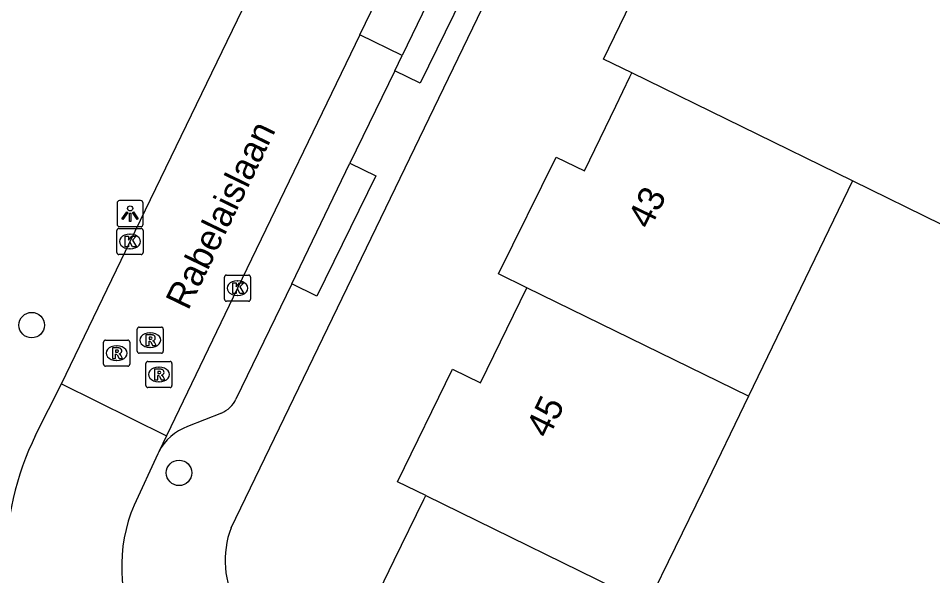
# Model space of a CAD drawing. Extents: x 160457 to 162082, y 388340 to 389736.
# Drawn here: x 160618.42 to 160653.48, y 388950.64 to 388972.01 of the extents above; entities that cross this region are included whole.
import ezdxf

# ---------------------------------------------------------------- set-up
doc = ezdxf.new("R2010")
doc.units = 0
for name, color, linetype in [('IMGEO_Boom', 7, 'Continuous'), ('IMGEO_Kolk', 7, 'Continuous'), ('IMGEO_Lichtpunt', 7, 'Continuous'), ('IMGEO_Openbare_ruimte_label', 7, 'Continuous'), ('IMGEO_Pand', 7, 'Continuous'), ('IMGEO_Pand_nummerreeks', 7, 'Continuous'), ('IMGEO_Parkeervlak_open', 7, 'Continuous'), ('IMGEO_Rijbaan_lokaal_gesloten', 7, 'Continuous'), ('IMGEO_Rijbaan_lokaal_open', 7, 'Continuous'), ('IMGEO_Rioolput', 7, 'Continuous'), ('IMGEO_Voetpad_open', 7, 'Continuous')]:
    doc.layers.add(name, color=color, linetype=linetype)

msp = doc.modelspace()

# ---------------------------------------------------------------- linework, layer by layer
at = {"layer": 'IMGEO_Boom'}
for centre in [(160618.932, 388960.242), (160624.581, 388954.579)]:
    msp.add_circle(centre, 0.489, dxfattribs=at)
at = {"layer": 'IMGEO_Kolk'}
for p, q in [((160622.199, 388963.022), (160622.199, 388963.874)), ((160622.274, 388963.948), (160623.126, 388963.948)), ((160623.2, 388963.874), (160623.2, 388963.022)), ((160622.687, 388963.728), (160622.712, 388963.728)), ((160622.71, 388963.168), (160622.685, 388963.168)), ((160623.126, 388962.948), (160622.274, 388962.948)), ((160626.396, 388962.16), (160627.248, 388962.16)), ((160626.321, 388961.234), (160626.321, 388962.086)), ((160626.809, 388961.94), (160626.834, 388961.94)), ((160627.322, 388962.086), (160627.322, 388961.234)), ((160627.248, 388961.16), (160626.396, 388961.16)), ((160626.832, 388961.38), (160626.807, 388961.38))]:
    msp.add_line(p, q, dxfattribs=at)
for points in [[(160622.199, 388963.022), (160622.199, 388963.874)], [(160622.274, 388963.948), (160623.126, 388963.948)], [(160623.2, 388963.874), (160623.2, 388963.022)], [(160622.52, 388963.648), (160622.643, 388963.648), (160622.643, 388963.497), (160622.773, 388963.648), (160622.937, 388963.648), (160622.791, 388963.497), (160622.944, 388963.248), (160622.792, 388963.248), (160622.707, 388963.412), (160622.643, 388963.345), (160622.643, 388963.248), (160622.52, 388963.248), (160622.52, 388963.648)], [(160623.126, 388962.948), (160622.274, 388962.948)], [(160626.396, 388962.16), (160627.248, 388962.16)], [(160626.321, 388961.234), (160626.321, 388962.086)], [(160626.642, 388961.86), (160626.765, 388961.86), (160626.765, 388961.709), (160626.895, 388961.86), (160627.059, 388961.86), (160626.913, 388961.709), (160627.066, 388961.46), (160626.914, 388961.46), (160626.829, 388961.624), (160626.765, 388961.557), (160626.765, 388961.46), (160626.642, 388961.46), (160626.642, 388961.86)], [(160627.322, 388962.086), (160627.322, 388961.234)], [(160627.248, 388961.16), (160626.396, 388961.16)]]:
    msp.add_lwpolyline(points, dxfattribs=at)
for centre, start, end in [((160622.276, 388963.872), 91.552, 178.448), ((160622.276, 388963.872), 91.552, 178.448), ((160623.124, 388963.872), 1.552, 88.448), ((160623.124, 388963.872), 1.552, 88.448), ((160622.276, 388963.024), 181.552, 268.448), ((160622.276, 388963.024), 181.552, 268.448), ((160623.124, 388963.024), 271.552, 358.448), ((160623.124, 388963.024), 271.552, 358.448), ((160626.398, 388962.084), 91.552, 178.448), ((160626.398, 388962.084), 91.552, 178.448), ((160627.246, 388962.084), 1.552, 88.448), ((160627.246, 388962.084), 1.552, 88.448), ((160626.398, 388961.236), 181.552, 268.448), ((160626.398, 388961.236), 181.552, 268.448), ((160627.246, 388961.236), 271.552, 358.448), ((160627.246, 388961.236), 271.552, 358.448)]:
    msp.add_arc(centre, 0.0765, start, end, dxfattribs=at)
for centre, major_axis, ratio, start_param, end_param in [((160622.686, 388963.448), (-0.387, 0.002), 0.722429, 4.712389, 7.853982), ((160622.711, 388963.448), (-0.39, 0.002), 0.717154, 1.570796, 4.712389), ((160626.808, 388961.66), (-0.387, 0.002), 0.722429, 4.712389, 7.853982), ((160626.833, 388961.66), (-0.39, 0.002), 0.717154, 1.570796, 4.712389)]:
    msp.add_ellipse(centre, major_axis=major_axis, ratio=ratio, start_param=start_param, end_param=end_param, dxfattribs=at)
at = {"layer": 'IMGEO_Lichtpunt'}
for p, q in [((160622.206, 388964.919), (160622.206, 388964.112)), ((160622.206, 388964.919), (160622.206, 388964.112)), ((160623.108, 388965.014), (160622.3, 388965.014)), ((160623.108, 388965.014), (160622.3, 388965.014)), ((160623.202, 388964.112), (160623.202, 388964.919)), ((160623.202, 388964.112), (160623.202, 388964.919)), ((160622.3, 388964.018), (160623.108, 388964.018)), ((160622.3, 388964.018), (160623.108, 388964.018))]:
    msp.add_line(p, q, dxfattribs=at)
for points in [[(160622.58, 388964.583), (160622.619, 388964.555), (160622.431, 388964.293), (160622.393, 388964.32), (160622.58, 388964.583)], [(160622.792, 388964.555), (160622.83, 388964.582), (160623.017, 388964.32), (160622.978, 388964.292), (160622.792, 388964.555)], [(160622.682, 388964.535), (160622.729, 388964.535), (160622.729, 388964.213), (160622.682, 388964.213), (160622.682, 388964.535)]]:
    msp.add_lwpolyline(points, dxfattribs=at)
msp.add_circle((160622.705, 388964.717), 0.0994, dxfattribs=at)
for centre, start, end in [((160622.3, 388964.919), 90, 180), ((160622.3, 388964.919), 90, 180), ((160623.108, 388964.919), 0, 90), ((160623.108, 388964.919), 0, 90), ((160622.3, 388964.112), 180, 270), ((160622.3, 388964.112), 180, 270), ((160623.108, 388964.112), 270, 0), ((160623.108, 388964.112), 270, 360)]:
    msp.add_arc(centre, 0.0946, start, end, dxfattribs=at)
at = {"layer": 'IMGEO_Pand'}
for points in [[(160641.943, 388969.912), (160640.858, 388970.443), (160642.956, 388974.775), (160644.044, 388974.248), (160644.75, 388975.705), (160645.786, 388977.843), (160645.859, 388977.994)], [(160654.32, 388973.876), (160654.212, 388973.652), (160657.659, 388971.975), (160653.846, 388964.087), (160650.403, 388965.772)], [(160637.92, 388961.678), (160636.833, 388962.209), (160639.038, 388966.686), (160640.126, 388966.159), (160641.323, 388968.632), (160641.871, 388969.763), (160641.943, 388969.912)], [(160650.403, 388965.772), (160641.943, 388969.912)], [(160650.403, 388965.772), (160646.417, 388957.524)], [(160634.037, 388953.708), (160632.959, 388954.235), (160635.064, 388958.553), (160636.143, 388958.027), (160637.92, 388961.678)], [(160646.417, 388957.524), (160637.92, 388961.678)], [(160646.417, 388957.524), (160644.662, 388953.893), (160642.542, 388949.546)], [(160636.748, 388940.376), (160634.904, 388944.13), (160634.778, 388943.847), (160630.294, 388946.009), (160632.83, 388951.225), (160633.963, 388953.556), (160634.037, 388953.708)], [(160634.037, 388953.708), (160642.542, 388949.546)]]:
    msp.add_lwpolyline(points, dxfattribs=at)
at = {"layer": 'IMGEO_Parkeervlak_open'}
msp.add_lwpolyline([(160633.138, 388970.579), (160631.512, 388971.365)], dxfattribs=at)
at = {"layer": 'IMGEO_Rijbaan_lokaal_gesloten'}
for points in [[(160620.069, 388957.985), (160622.701, 388963.448), (160630.742, 388980.067), (160639.687, 388998.507), (160640.424, 389000), (160640.818, 389000.797)], [(160631.512, 388971.365), (160633.24, 388974.941)], [(160631.512, 388971.365), (160626.821, 388961.661), (160624.098, 388956.003)]]:
    msp.add_lwpolyline(points, dxfattribs=at)
at = {"layer": 'IMGEO_Rijbaan_lokaal_open'}
for points in [[(160619.082, 388956.027), (160620.069, 388957.985)], [(160620.069, 388957.985), (160624.098, 388956.003)], [(160624.098, 388956.003), (160623.8, 388955.382)], [(160623.8, 388955.382), (160623.762, 388955.304), (160622.859, 388953.342)]]:
    msp.add_lwpolyline(points, dxfattribs=at)
for centre, radius, start, end in [((160629.059, 388951.125), 11.116, 153.8328, 180.4265), ((160628.421, 388950.989), 6.039, 157.0698, 206.6634)]:
    msp.add_arc(centre, radius, start, end, dxfattribs=at)
at = {"layer": 'IMGEO_Rioolput'}
for p, q in [((160622.975, 388959.24), (160622.975, 388960.092)), ((160623.05, 388960.166), (160623.902, 388960.166)), ((160623.976, 388960.092), (160623.976, 388959.24)), ((160621.764, 388959.668), (160622.616, 388959.668)), ((160623.463, 388959.946), (160623.488, 388959.946)), ((160621.689, 388958.742), (160621.689, 388959.594)), ((160622.177, 388959.448), (160622.202, 388959.448)), ((160622.69, 388959.594), (160622.69, 388958.742)), ((160623.486, 388959.386), (160623.461, 388959.386)), ((160623.902, 388959.166), (160623.05, 388959.166)), ((160622.616, 388958.668), (160621.764, 388958.668)), ((160622.2, 388958.888), (160622.175, 388958.888)), ((160623.309, 388957.924), (160623.309, 388958.776)), ((160623.384, 388958.85), (160624.236, 388958.85)), ((160623.797, 388958.63), (160623.822, 388958.63)), ((160624.31, 388958.776), (160624.31, 388957.924)), ((160623.82, 388958.07), (160623.795, 388958.07)), ((160624.236, 388957.85), (160623.384, 388957.85))]:
    msp.add_line(p, q, dxfattribs=at)
for points in [[(160622.975, 388959.24), (160622.975, 388960.092)], [(160623.05, 388960.166), (160623.902, 388960.166)], [(160623.976, 388960.092), (160623.976, 388959.24)], [(160621.764, 388959.668), (160622.616, 388959.668)], [(160623.564, 388959.864), (160623.312, 388959.866), (160623.312, 388959.466)], [(160623.49, 388959.785), (160623.436, 388959.785), (160623.436, 388959.704)], [(160623.436, 388959.704), (160623.488, 388959.704)], [(160621.689, 388958.742), (160621.689, 388959.594)], [(160622.278, 388959.366), (160622.026, 388959.368), (160622.026, 388958.968)], [(160622.69, 388959.594), (160622.69, 388958.742)], [(160623.312, 388959.466), (160623.436, 388959.466), (160623.436, 388959.628), (160623.447, 388959.628)], [(160623.494, 388959.599), (160623.565, 388959.466), (160623.705, 388959.466), (160623.64, 388959.592)], [(160622.026, 388958.968), (160622.15, 388958.968), (160622.15, 388959.13), (160622.161, 388959.13)], [(160622.204, 388959.287), (160622.15, 388959.287), (160622.15, 388959.206)], [(160622.15, 388959.206), (160622.202, 388959.206)], [(160622.208, 388959.101), (160622.279, 388958.968), (160622.419, 388958.968), (160622.354, 388959.094)], [(160623.902, 388959.166), (160623.05, 388959.166)], [(160622.616, 388958.668), (160621.764, 388958.668)], [(160623.309, 388957.924), (160623.309, 388958.776)], [(160623.384, 388958.85), (160624.236, 388958.85)], [(160624.31, 388958.776), (160624.31, 388957.924)], [(160623.898, 388958.548), (160623.646, 388958.55), (160623.646, 388958.15)], [(160623.646, 388958.15), (160623.77, 388958.15), (160623.77, 388958.312), (160623.781, 388958.312)], [(160623.824, 388958.469), (160623.77, 388958.469), (160623.77, 388958.388)], [(160623.77, 388958.388), (160623.822, 388958.388)], [(160623.828, 388958.283), (160623.899, 388958.15), (160624.039, 388958.15), (160623.974, 388958.276)], [(160624.236, 388957.85), (160623.384, 388957.85)]]:
    msp.add_lwpolyline(points, dxfattribs=at)
for centre, radius, start, end in [((160623.052, 388960.09), 0.0765, 91.552, 178.448), ((160623.052, 388960.09), 0.0765, 91.552, 178.448), ((160623.9, 388960.09), 0.0765, 1.552, 88.448), ((160623.9, 388960.09), 0.0765, 1.552, 88.448), ((160621.766, 388959.592), 0.0765, 91.552, 178.448), ((160621.766, 388959.592), 0.0765, 91.552, 178.448), ((160622.614, 388959.592), 0.0765, 1.552, 88.448), ((160622.614, 388959.592), 0.0765, 1.552, 88.448), ((160623.472, 388959.893), 0.19, 274.7715, 282.9687), ((160623.496, 388959.689), 0.0964, 77.0061, 93.1865), ((160623.51, 388959.746), 0.0378, 276.6634, 79.6772), ((160623.563, 388959.754), 0.109, 350.3612, 89.416), ((160623.561, 388959.754), 0.112, 277.5842, 350.9817), ((160622.277, 388959.256), 0.109, 350.3612, 89.416), ((160623.446, 388959.575), 0.0533, 26.0293, 88.6989), ((160623.545, 388959.539), 0.108, 29.5134, 73.7905), ((160622.16, 388959.077), 0.0533, 26.0293, 88.6989), ((160622.186, 388959.395), 0.19, 274.7715, 282.9687), ((160622.21, 388959.191), 0.0964, 77.0061, 93.1865), ((160622.224, 388959.248), 0.0378, 276.6634, 79.6772), ((160622.275, 388959.256), 0.112, 277.5842, 350.9817), ((160622.259, 388959.041), 0.108, 29.5134, 73.7905), ((160623.052, 388959.242), 0.0765, 181.552, 268.448), ((160623.052, 388959.242), 0.0765, 181.552, 268.448), ((160623.9, 388959.242), 0.0765, 271.552, 358.448), ((160623.9, 388959.242), 0.0765, 271.552, 358.448), ((160621.766, 388958.744), 0.0765, 181.552, 268.448), ((160621.766, 388958.744), 0.0765, 181.552, 268.448), ((160622.614, 388958.744), 0.0765, 271.552, 358.448), ((160622.614, 388958.744), 0.0765, 271.552, 358.448), ((160623.386, 388958.774), 0.0765, 91.552, 178.448), ((160623.386, 388958.774), 0.0765, 91.552, 178.448), ((160624.234, 388958.774), 0.0765, 1.552, 88.448), ((160624.234, 388958.774), 0.0765, 1.552, 88.448), ((160623.78, 388958.259), 0.0533, 26.0293, 88.6989), ((160623.806, 388958.577), 0.19, 274.7715, 282.9687), ((160623.83, 388958.373), 0.0964, 77.0061, 93.1865), ((160623.844, 388958.43), 0.0378, 276.6634, 79.6772), ((160623.897, 388958.438), 0.109, 350.3612, 89.416), ((160623.895, 388958.438), 0.112, 277.5842, 350.9817), ((160623.879, 388958.223), 0.108, 29.5134, 73.7905), ((160623.386, 388957.926), 0.0765, 181.552, 268.448), ((160623.386, 388957.926), 0.0765, 181.552, 268.448), ((160624.234, 388957.926), 0.0765, 271.552, 358.448), ((160624.234, 388957.926), 0.0765, 271.552, 358.448)]:
    msp.add_arc(centre, radius, start, end, dxfattribs=at)
for centre, major_axis, ratio, start_param, end_param in [((160623.462, 388959.666), (-0.387, 0.002), 0.722429, 4.712389, 7.853982), ((160623.487, 388959.666), (-0.39, 0.002), 0.717154, 1.570796, 4.712389), ((160622.176, 388959.168), (-0.387, 0.002), 0.722429, 4.712389, 7.853982), ((160622.201, 388959.168), (-0.39, 0.002), 0.717154, 1.570796, 4.712389), ((160623.796, 388958.35), (-0.387, 0.002), 0.722429, 4.712389, 7.853982), ((160623.821, 388958.35), (-0.39, 0.002), 0.717154, 1.570796, 4.712389)]:
    msp.add_ellipse(centre, major_axis=major_axis, ratio=ratio, start_param=start_param, end_param=end_param, dxfattribs=at)
at = {"layer": 'IMGEO_Voetpad_open'}
for points in [[(160626.574, 388952.474), (160649.546, 389000), (160649.593, 389000.097)], [(160635.086, 388974.606), (160636.074, 388974.122), (160633.821, 388969.519), (160632.854, 388969.992)], [(160634.867, 388974.154), (160633.138, 388970.579)], [(160632.854, 388969.992), (160633.138, 388970.579)], [(160632.854, 388969.992), (160631.132, 388966.446)], [(160631.132, 388966.446), (160632.12, 388965.962), (160629.866, 388961.356), (160628.902, 388961.828)], [(160628.902, 388961.828), (160631.132, 388966.446)], [(160628.902, 388961.828), (160626.764, 388957.407)], [(160626.205, 388956.87), (160624.908, 388956.354)]]:
    msp.add_lwpolyline(points, dxfattribs=at)
for centre, radius, start, end in [((160625.766, 388957.887), 1.108, 293.3691, 334.331), ((160625.591, 388954.458), 2.015, 109.8061, 152.712), ((160629.931, 388951.222), 3.583, 159.5475, 209.3809)]:
    msp.add_arc(centre, radius, start, end, dxfattribs=at)

# ---------------------------------------------------------------- texts
at = {"layer": 'IMGEO_Openbare_ruimte_label'}
msp.add_text('Rabelaislaan', height=1, rotation=64.1009, dxfattribs=at).set_placement((160624.929, 388960.774))
at = {"layer": 'IMGEO_Pand_nummerreeks'}
for s, p in [('43', (160642.637, 388963.875)), ('45', (160638.735, 388955.858))]:
    msp.add_text(s, height=1, rotation=64.0452, dxfattribs=at).set_placement(p)

doc.saveas('drawing.dxf')
